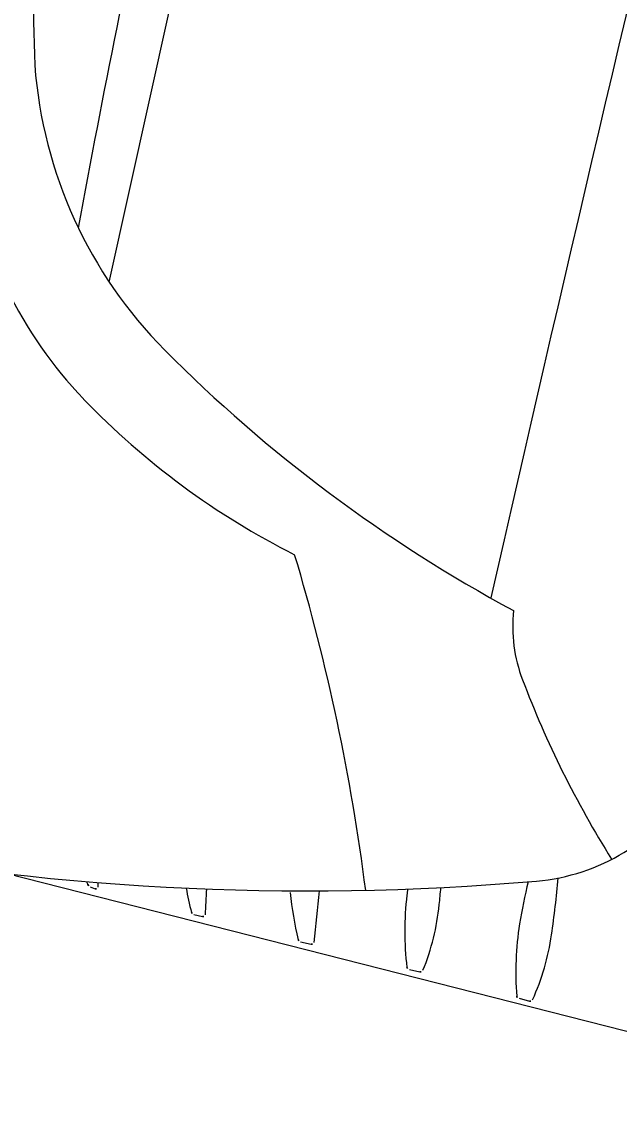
# Model space of a CAD drawing. Extents: x 14104283 to 14120882, y 8635219 to 8671666.
# Drawn here: x 14107526.56 to 14107528.728, y 8639534.573 to 8639538.513 of the extents above; entities that cross this region are included whole.
import ezdxf

# ---------------------------------------------------------------- set-up
doc = ezdxf.new("R2010")
doc.units = 0
doc.layers.add('Cell', color=7, linetype='Continuous')

msp = doc.modelspace()

# ---------------------------------------------------------------- linework, layer by layer
at = {"layer": 'Cell'}
for p, q in [((14107529.8504, 8639534.5728), (14107526.5023, 8639535.424)), ((14107526.8088, 8639535.3756), (14107526.8269, 8639535.3687)), ((14107526.8378, 8639535.3743), (14107526.8378, 8639535.3743)), ((14107527.1849, 8639535.2749), (14107527.2156, 8639535.2681)), ((14107527.2265, 8639535.2737), (14107527.2265, 8639535.2737)), ((14107527.5717, 8639535.1769), (14107527.6101, 8639535.1678)), ((14107527.9663, 8639535.0765), (14107528.0047, 8639535.0675)), ((14107528.3644, 8639534.9717), (14107528.4023, 8639534.9611))]:
    msp.add_line(p, q, dxfattribs=at)
msp.add_lwpolyline([(14107526.878, 8639537.5682), (14107527.1706, 8639538.8886), (14107528.1586, 8639543.3581), (14107529.1121, 8639547.1086), (14107530.0656, 8639550.8591), (14107531.3323, 8639555.2578), (14107531.7058, 8639556.5576)], dxfattribs=at)
for centre, radius, start, end in [((14107803.8144, 8639473.5332), 282.6387, 165.737979, 167.143488), ((14107566.3303, 8639530.5517), 40.2171, 165.45253, 169.66713), ((14107531.5917, 8639538.5649), 4.9885, 167.971, 182.4121), ((14107528.2384, 8639538.4755), 1.6352, 184.2284, 224.8393), ((14107527.9047, 8639538.2217), 1.5538, 205.8274, 223.8714), ((14107530.9084, 8639541.1306), 5.4007, 224.8393, 241.6544), ((14107528.8153, 8639539.0971), 2.817, 223.8714, 243.3154), ((14107520.292, 8639534.408), 7.5763, 7.24099, 16.66103), ((14107528.8858, 8639536.32), 0.5446, 173.9408, 200.7927), ((14107531.8455, 8639537.4439), 3.7105, 200.7927, 212.0369), ((14107528.3644, 8639536.1255), 0.7316, 274.9915, 327.6749), ((14107527.5991, 8639544.8872), 9.5265, 258.80983, 274.99148), ((14107527.7528, 8639535.7499), 1.0208, 200.3698, 201.0119), ((14107526.8106, 8639535.3864), 0.0109, 193.2621, 260.4329), ((14107520.7389, 8639535.5053), 6.1002, 358.76953, 358.92717), ((14107530.1805, 8639534.9523), 1.8372, 166.0848, 170.9509), ((14107524.2688, 8639535.8031), 4.2561, 351.8798, 354.6727), ((14107526.829, 8639535.3778), 0.00943, 256.708, 337.8616), ((14107528.3377, 8639535.5893), 1.2012, 190.4735, 194.7627), ((14107521.219, 8639535.6096), 6.017, 356.79972, 357.69618), ((14107528.8411, 8639535.3776), 1.3069, 180.7359, 180.979), ((14107528.7242, 8639535.4658), 1.1949, 185.3052, 193.6508), ((14107463.0322, 8639542.0816), 64.9571, 353.895106, 354.061221), ((14107529.054, 8639535.2159), 1.1044, 173.2403, 186.8893), ((14107529.7818, 8639535.1297), 1.8372, 172.5633, 173.2403), ((14107523.8408, 8639535.7436), 4.2561, 354.1691, 355.0015), ((14107527.2142, 8639535.3991), 0.8652, 337.8616, 354.1691), ((14107527.1867, 8639535.2857), 0.0109, 193.2621, 260.4329), ((14107527.2178, 8639535.2773), 0.00943, 256.708, 337.8616), ((14107529.4568, 8639535.0675), 1.1044, 170.9509, 184.6), ((14107527.5709, 8639535.1847), 0.00792, 186.8893, 276.064), ((14107527.6257, 8639535.3241), 0.8652, 335.5723, 351.8798), ((14107527.6122, 8639535.177), 0.00943, 256.708, 337.8616), ((14107527.9655, 8639535.0844), 0.00792, 186.8893, 276.064), ((14107528.0068, 8639535.0767), 0.00943, 256.708, 337.8616), ((14107528.3639, 8639534.9796), 0.00792, 184.6, 273.7746), ((14107528.4049, 8639534.9702), 0.00943, 254.4187, 335.5723)]:
    msp.add_arc(centre, radius, start, end, dxfattribs=at)

doc.saveas('drawing.dxf')
